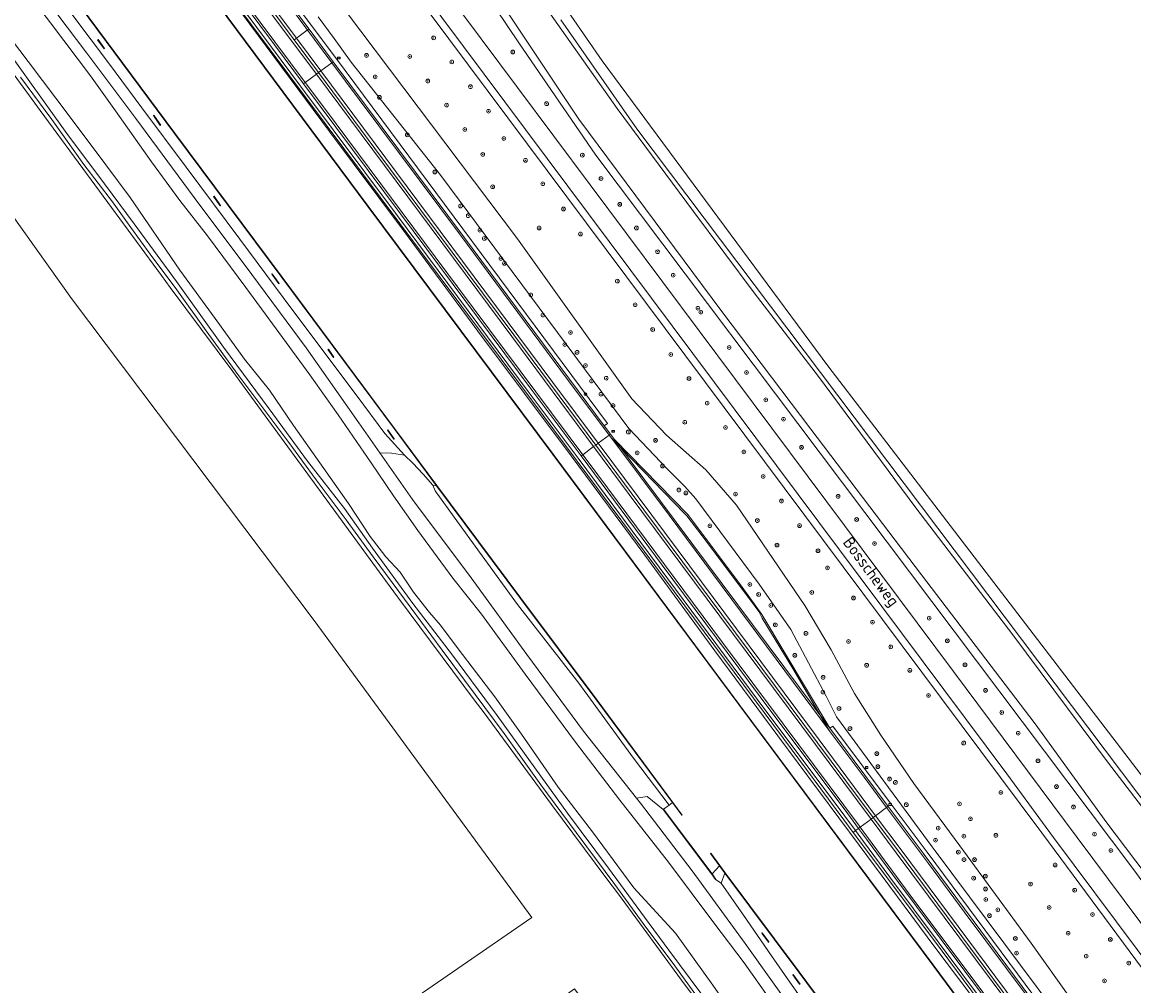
# Model space of a CAD drawing. Header units: metres. Extents: x 168032 to 180145, y 382923 to 399665.
# Tile 280 of 293: x 169196 to 169436, y 397968 to 398176. Entities that reach past the tile are written whole.
import ezdxf
from ezdxf.enums import TextEntityAlignment as Align

# ---------------------------------------------------------------- set-up
doc = ezdxf.new("R2010")
doc.units = ezdxf.units.M
doc.linetypes.add('VW-3-3_STREEP', pattern=[6, 3, -3])
doc.layers.get('0').update_dxf_attribs({"color": 8, "lineweight": 18})
for name, color, linetype, lineweight in [('B-WE-GK-BESCHOEIING_DAMWAND-G', 8, 'GK-BESCHOEIING', 18), ('B-WE-GK-KADEMUUR-GV', 8, 'Continuous', 18), ('B-WE-GR-BEPLANTING_CULTUUR_BOSPLANTSOEN-GV', 8, 'Continuous', 18), ('B-WE-GR-BOOM-S', 8, 'Continuous', 18), ('B-WE-GR-BOS_GEMENGD-GV', 8, 'Continuous', 18), ('B-WE-GR-BOUWLAND-GV', 8, 'Continuous', 18), ('B-WE-GR-GRAS-GV', 8, 'Continuous', 18), ('B-WE-GR-GROENVOORZIENING-GV', 8, 'Continuous', 18), ('B-WE-GW-TALUD_KRUIN-G', 8, 'Continuous', 18), ('B-WE-IE-MEUBILAIR_WEGMEUBILAIR-G', 8, 'Continuous', 18), ('B-WE-IE-MEUBILAIR_WEGMEUBILAIR-S', 8, 'Continuous', 25), ('B-WE-IE-MEUBILAIR_WEGMEUBILAIR_PAAL-S', 8, 'Continuous', 18), ('B-WE-IE-TERREINAFSCHEIDING_KUNSTMATIG_MUUR-GV', 8, 'Continuous', 18), ('B-WE-KL-DATA_KABELBED-G', 8, 'Continuous', 18), ('B-WE-OG-TOPOGRAFIE-T18', 8, 'Continuous', 18), ('B-WE-OG-WATER-GV', 8, 'Continuous', 18), ('B-WE-OG-WATER_RIVIER-GV', 8, 'Continuous', 18), ('B-WE-OG-WATER_SLOOT-GV', 8, 'Continuous', 18), ('B-WE-OG-WEG-GV', 8, 'Continuous', 18), ('B-WE-VH-VERHARDING_ASFALT-GV', 8, 'Continuous', 18), ('B-WE-VH-VERHARDING_FUNDERING_ZAND-GV', 8, 'Continuous', 18), ('B-WE-VH-VERHARDING_GRASBETONSTEEN-GV', 8, 'Continuous', 18), ('B-WE-VW-MARKERING_LANGS_STREEP_33-G', 8, 'VW-3-3_STREEP', 13), ('B-WE-VW-MARKERING_LANGS_STREEP_DOORGETROKKEN_3X015-G', 8, 'Continuous', 13), ('B-WE-VW-MARKERING_PICTOGRAM-G', 8, 'Continuous', 18)]:
    doc.layers.add(name, color=color, linetype=linetype, lineweight=lineweight)
doc.styles.add('NLCS-ISO', font='NLCS-ISO.ttf')
doc.styles.add('NLCS-ISO-M200-T18', font='NLCS-ISO.ttf', dxfattribs={"height": 0.36})
doc.linetypes.add('GK-BESCHOEIING', pattern='A,30,-5,[1,NLCS.SHX,S=1,R=0,X=0,Y=0],-5', length=40)

# ---------------------------------------------------------------- blocks, each defined once
blk = doc.blocks.new('SIE-WEG_VERKEERSBORD-SO')
at = {"color": 0, "linetype": 'ByBlock', "lineweight": 18}
blk.add_lwpolyline([(-1.125, -1.125), (1.125, -1.125), (1.125, 1.125), (-1.125, 1.125)], close=True, dxfattribs=at)
at = {"color": 0, "linetype": 'ByBlock', "lineweight": 18, "style": 'NLCS-ISO'}
blk.add_text('vb', height=1.5, dxfattribs=at).set_placement((0, 0), align=Align.MIDDLE_CENTER)
blk = doc.blocks.new('SIE-WEG_PAAL_HECTOMETERPAAL-SO')
at = {"color": 0, "linetype": 'ByBlock', "lineweight": 18}
blk.add_lwpolyline([(-1.44375, -0.94375), (1.44375, -0.94375), (1.44375, 0.94375), (-1.44375, 0.94375)], close=True, dxfattribs=at)
at = {"color": 0, "linetype": 'ByBlock', "lineweight": 18, "style": 'NLCS-ISO'}
blk.add_text('hm', height=1.5, dxfattribs=at).set_placement((0, 0), align=Align.MIDDLE_CENTER)
at = {"style": 'NLCS-ISO'}
blk.add_attdef('WAARDE', (2.13125, -1.69375), '', height=1.5, dxfattribs=at)
blk = doc.blocks.new('SGR-BOOM_01-SO')
at = {"linetype": 'ByBlock', "lineweight": 18}
h = blk.add_hatch(color=0, dxfattribs=at)
h.dxf.hatch_style = 1
edge = h.paths.add_edge_path()
edge.add_arc((0, 0), 0.25, 0, 360)
at = {"color": 0, "linetype": 'ByBlock', "lineweight": 18}
for radius in [2, 0.25]:
    blk.add_circle((0, 0), radius, dxfattribs=at)
blk = doc.blocks.new('SIE-WEG_PAAL_VERKEERSBORD-SO')
at = {"color": 0, "linetype": 'ByBlock', "lineweight": 18}
blk.add_circle((0, 0), 1.5, dxfattribs=at)
at = {"color": 0, "linetype": 'ByBlock', "lineweight": 18, "style": 'NLCS-ISO'}
blk.add_text('vb', height=1.5, dxfattribs=at).set_placement((0, 0.1), align=Align.MIDDLE_CENTER)

msp = doc.modelspace()

# ---------------------------------------------------------------- linework, layer by layer
at = {"layer": 'B-WE-GK-BESCHOEIING_DAMWAND-G', "flags": 128}
for points in [[(169196.319, 398236.147), (169206.583, 398222.378), (169238.306, 398179.617), (169270.783, 398135.984), (169310.63, 398082.525), (169350.658, 398028.681), (169392.697, 397972.261), (169416.903, 397939.492)], [(169338.417, 398004.842), (169336.394, 398007.571), (169320.083, 398029.578), (169303.646, 398051.528), (169285.591, 398075.826), (169276.458, 398088.117), (169252.274, 398120.695), (169229.13, 398151.675), (169199.501, 398191.671), (169177.27, 398221.541)], [(169213.956, 398169.927), (169212.607, 398171.856)], [(169226.085, 398153.389), (169224.629, 398155.572)], [(169238.996, 398136.106), (169237.569, 398138.097)], [(169251.576, 398119.327), (169250.107, 398121.42)], [(169263.405, 398103.45), (169262.199, 398105.18)], [(169276.398, 398085.833), (169274.987, 398087.795)], [(169398.052, 397924.591), (169382.601, 397945.423), (169363.578, 397971.053), (169344.583, 397996.606)], [(169357.088, 397977.522), (169355.64, 397979.479)], [(169363.779, 397968.451), (169362.315, 397970.486)]]:
    msp.add_lwpolyline(points, dxfattribs=at)
at = {"layer": 'B-WE-GK-KADEMUUR-GV', "flags": 128}
msp.add_lwpolyline([(169345.591, 397990.956), (169345.675, 397991.01), (169344.868, 397992.24), (169334.439, 398006.147), (169334.359, 398006.087), (169344.786, 397992.182)], close=True, dxfattribs=at)
at = {"layer": 'B-WE-GR-BEPLANTING_CULTUUR_BOSPLANTSOEN-GV', "flags": 128}
msp.add_lwpolyline([(169263.087, 398181.956), (169302.968, 398128.977), (169327.626, 398094.533), (169335.083, 398086.685), (169343.497, 398079.202), (169350.148, 398071.595), (169364.835, 398050.013), (169370.524, 398040.479), (169375.529, 398031.035), (169381.192, 398022.046), (169388.353, 398011.645), (169398.211, 397998.223), (169413.603, 397977.269), (169440.036, 397940.192), (169452.918, 397950.041), (169453.041, 397950.79), (169438.761, 397970.071), (169415.891, 398001.032), (169415.477, 398001.588), (169283.925, 398177.688)], dxfattribs=at)
at = {"layer": 'B-WE-GR-BOS_GEMENGD-GV', "flags": 128}
for points in [[(169168.081, 398170.594), (169206.907, 398116.13), (169259.196, 398046.785), (169306.05, 397982.828), (169221.567, 397924.578), (169232.087, 397911.693), (169231.426, 397907.195), (169315.253, 397967.472), (169418.633, 397826.999)], [(169340.347, 397966.53), (169338.285, 397969.342), (169324.725, 397987.835), (169322.021, 397991.45), (169310.311, 398007.107), (169295.769, 398026.856), (169293.672, 398029.667), (169277.323, 398051.589), (169274.555, 398055.379), (169259.193, 398076.417), (169244.309, 398096.766), (169241.636, 398100.42), (169228.167, 398118.508), (169226.269, 398121.058), (169215.498, 398135.735), (169211.124, 398141.696), (169200.156, 398156.637), (169197.278, 398160.557), (169189.749, 398170.728)]]:
    msp.add_lwpolyline(points, dxfattribs=at)
at = {"layer": 'B-WE-GR-BOUWLAND-GV', "flags": 128}
msp.add_lwpolyline([(169304.304, 398191.774), (169321.237, 398167.3), (169369.789, 398101.617), (169471.182, 397969.336), (169477.069, 397961.464), (169505.38, 397925.349), (169537.063, 397887.91), (169568.681, 397851.199), (169598.91, 397816.803), (169619.349, 397793.85), (169625.657, 397795.802), (169704.635, 397820.739), (169765.159, 397840.583)], dxfattribs=at)
at = {"layer": 'B-WE-GR-GRAS-GV', "flags": 128}
for points in [[(169419.07, 397941.173), (169405.489, 397959.656), (169392.864, 397976.398), (169376.541, 397998.394), (169359.003, 398021.922), (169345.498, 398040.217), (169330.39, 398060.812), (169314.532, 398082.219), (169294.414, 398109.063), (169278.447, 398130.777), (169262.517, 398152.11), (169243.651, 398177.432), (169222.552, 398206.044), (169207.776, 398225.977), (169198.906, 398238.004), (169196.334, 398236.211), (169206.623, 398222.408), (169238.346, 398179.647), (169270.823, 398136.014), (169310.67, 398082.555), (169350.698, 398028.711), (169392.737, 397972.291), (169416.943, 397939.522)], [(169168.081, 398170.594), (169150.253, 398158.752), (169107.761, 398129.436), (169087.274, 398115.32), (169092.862, 398107.482), (169092.271, 398107.087), (169105.447, 398088.275), (169125.648, 398059.462), (169145.889, 398030.887), (169168.749, 397998.502), (169190.26, 397967.784), (169210.54, 397938.454), (169210.906, 397937.763), (169211.818, 397938.375), (169221.567, 397924.578), (169306.05, 397982.828), (169259.196, 398046.785), (169206.907, 398116.13)]]:
    msp.add_lwpolyline(points, close=True, dxfattribs=at)
msp.add_lwpolyline([(169243.651, 398177.432), (169262.517, 398152.11), (169278.447, 398130.777), (169294.414, 398109.063), (169314.532, 398082.219), (169330.39, 398060.812), (169345.498, 398040.217), (169359.003, 398021.922), (169376.541, 397998.394), (169392.864, 397976.398), (169405.489, 397959.656), (169419.07, 397941.173), (169419.659, 397941.601), (169415.851, 397946.707), (169394.418, 397975.529), (169377.247, 397998.441), (169375.245, 398001.142), (169373.247, 398003.84), (169360.283, 398021.337), (169332.524, 398058.611), (169303.658, 398097.351), (169273.382, 398137.924), (169245.695, 398175.05), (169233.758, 398191.107)], dxfattribs=at)
at = {"layer": 'B-WE-GR-GROENVOORZIENING-GV', "flags": 128}
for points in [[(169358.569, 397963.529), (169351.782, 397973.013), (169345.285, 397981.623), (169335.518, 397994.748), (169325.031, 398008.083), (169315.427, 398020.598), (169304.626, 398035.242), (169295.23, 398048.136), (169289.078, 398055.908), (169281.513, 398066.175), (169276.239, 398073.617), (169271.421, 398080.727), (169264.37, 398091.046), (169258.248, 398099.685), (169250.205, 398110.641), (169244.43, 398118.469), (169236.208, 398129.6), (169230.271, 398137.247), (169224.149, 398145.575), (169216.38, 398156.538), (169211.012, 398164.075), (169202.416, 398175.485), (169195.227, 398184.94)], [(169191.956, 398174.537), (169197.581, 398167.127), (169206.6, 398155.142), (169214.345, 398144.878), (169219.521, 398137.838), (169230.267, 398122.185), (169237.829, 398111.844), (169244.181, 398103.019), (169249.59, 398096.368), (169254.733, 398088.786), (169260.389, 398080.741), (169266.584, 398071.943), (169271.259, 398064.877), (169274.646, 398060.463), (169277.696, 398057.16), (169280.588, 398052.867), (169284.044, 398048.467), (169286.395, 398045.762), (169290.175, 398040.693), (169298.124, 398030.303), (169303.854, 398022.286), (169311.75, 398010.906), (169319.116, 398001.255), (169328.04, 397989.223), (169336.962, 397979.402), (169345.02, 397968.206), (169351.111, 397959.47)]]:
    msp.add_lwpolyline(points, dxfattribs=at)
for points in [[(169273.328, 398082.891), (169280.386, 398072.828), (169293.006, 398055.986), (169305.006, 398039.461), (169317.218, 398022.9), (169328.634, 398008.477), (169330.885, 398008.874), (169334.359, 398006.087), (169334.439, 398006.147), (169335.601, 398006.993), (169327.934, 398017.152), (169316.168, 398033.253), (169302.936, 398050.21), (169292.698, 398064.387), (169285.225, 398074.729), (169284.723, 398075.903), (169282.654, 398078.27), (169280.394, 398080.669), (169278.665, 398082.366), (169275.863, 398082.781)], [(169285.551, 398075.796), (169284.723, 398075.903), (169285.225, 398074.729), (169292.698, 398064.387), (169302.936, 398050.21), (169316.168, 398033.253), (169327.934, 398017.152), (169335.601, 398006.993), (169336.354, 398007.541), (169320.043, 398029.548), (169303.606, 398051.498)]]:
    msp.add_lwpolyline(points, close=True, dxfattribs=at)
at = {"layer": 'B-WE-GW-TALUD_KRUIN-G', "flags": 128}
for points in [[(169419.07, 397941.173), (169405.489, 397959.656), (169392.864, 397976.398), (169376.541, 397998.394), (169359.003, 398021.922), (169345.498, 398040.217), (169330.39, 398060.812), (169314.532, 398082.219), (169294.414, 398109.063), (169278.447, 398130.777), (169262.517, 398152.11), (169243.651, 398177.432), (169222.552, 398206.044), (169207.776, 398225.977), (169198.906, 398238.004)], [(169273.328, 398082.891), (169280.386, 398072.828), (169293.006, 398055.986), (169305.006, 398039.461), (169317.218, 398022.9), (169328.634, 398008.477)]]:
    msp.add_lwpolyline(points, dxfattribs=at)
at = {"layer": 'B-WE-IE-MEUBILAIR_WEGMEUBILAIR-G', "flags": 128}
msp.add_lwpolyline([(169624.265, 397666.74), (169597.154, 397703.201), (169574.578, 397733.589), (169554.201, 397760.864), (169530.623, 397792.584), (169524.967, 397800.193), (169501.927, 397831.107), (169479.464, 397861.309), (169464.274, 397881.72), (169439.046, 397915.605), (169415.851, 397946.707), (169394.418, 397975.529), (169377.247, 397998.441), (169375.245, 398001.142), (169373.247, 398003.84), (169360.283, 398021.337), (169332.524, 398058.611), (169303.658, 398097.351), (169273.382, 398137.924), (169245.695, 398175.05), (169233.758, 398191.107)], dxfattribs=at)
at = {"layer": 'B-WE-IE-TERREINAFSCHEIDING_KUNSTMATIG_MUUR-GV', "flags": 128}
for points in [[(169416.863, 397939.462), (169416.943, 397939.522), (169392.737, 397972.291), (169350.698, 398028.711), (169310.67, 398082.555), (169270.823, 398136.014), (169238.346, 398179.647), (169206.623, 398222.408), (169196.334, 398236.211), (169196.254, 398236.151), (169206.543, 398222.348), (169238.266, 398179.587), (169270.743, 398135.954), (169310.59, 398082.495), (169350.618, 398028.651), (169392.657, 397972.231)], [(169336.354, 398007.541), (169338.377, 398004.812), (169338.457, 398004.872), (169336.434, 398007.601), (169320.123, 398029.608), (169303.686, 398051.558), (169285.631, 398075.856), (169276.498, 398088.147), (169252.314, 398120.725), (169229.17, 398151.705), (169199.541, 398191.701), (169177.295, 398221.591), (169177.215, 398221.531), (169199.461, 398191.641), (169229.09, 398151.645), (169252.234, 398120.665), (169276.418, 398088.087), (169285.551, 398075.796), (169303.606, 398051.498), (169320.043, 398029.548)], [(169213.926, 398169.882), (169214.008, 398169.94), (169212.63, 398171.911), (169212.548, 398171.853)], [(169226.043, 398153.361), (169226.127, 398153.417), (169224.671, 398155.6), (169224.587, 398155.544)], [(169239.037, 398136.135), (169237.61, 398138.126), (169237.528, 398138.068), (169238.955, 398136.077)], [(169251.535, 398119.298), (169251.617, 398119.356), (169250.148, 398121.449), (169250.066, 398121.391)], [(169262.24, 398105.209), (169262.158, 398105.151), (169263.364, 398103.421), (169263.446, 398103.479)], [(169276.357, 398085.804), (169276.439, 398085.862), (169275.028, 398087.824), (169274.946, 398087.766)], [(169347.642, 397992.385), (169363.538, 397971.023), (169382.561, 397945.393), (169383.487, 397944.14), (169398.012, 397924.561), (169398.092, 397924.621), (169383.568, 397944.199), (169382.641, 397945.453), (169363.618, 397971.083), (169347.722, 397992.445), (169346.552, 397994.015), (169344.623, 397996.636), (169344.543, 397996.576), (169346.472, 397993.955)], [(169357.048, 397977.492), (169357.128, 397977.552), (169355.68, 397979.509), (169355.6, 397979.449)], [(169363.738, 397968.422), (169363.82, 397968.48), (169362.356, 397970.515), (169362.274, 397970.457)]]:
    msp.add_lwpolyline(points, close=True, dxfattribs=at)
at = {"layer": 'B-WE-KL-DATA_KABELBED-G', "flags": 128}
msp.add_lwpolyline([(169254.831, 398171.744), (169257.993, 398174.09)], dxfattribs=at)
at = {"layer": 'B-WE-OG-WATER-GV', "flags": 128}
for points in [[(169193.739, 398195.118), (169199.561, 398187.777), (169207.448, 398176.761), (169214.866, 398166.848), (169222.082, 398157.155), (169231.599, 398144.382), (169243.182, 398128.876), (169254.386, 398113.828), (169268.475, 398095.065), (169274.411, 398087.064), (169278.665, 398082.366), (169280.394, 398080.669), (169282.654, 398078.27), (169284.723, 398075.903), (169285.551, 398075.796), (169276.418, 398088.087), (169252.234, 398120.665), (169229.09, 398151.645), (169199.461, 398191.641), (169177.215, 398221.531)], [(169199.541, 398191.701), (169229.17, 398151.705), (169252.314, 398120.725), (169276.498, 398088.147), (169285.631, 398075.856), (169303.686, 398051.558), (169320.123, 398029.608), (169336.434, 398007.601), (169338.457, 398004.872), (169338.377, 398004.812), (169336.354, 398007.541), (169335.601, 398006.993), (169334.439, 398006.147), (169344.868, 397992.24), (169346.472, 397993.955), (169344.543, 397996.576), (169344.623, 397996.636), (169346.552, 397994.015), (169347.722, 397992.445), (169363.618, 397971.083), (169382.641, 397945.453)], [(169416.863, 397939.462), (169392.657, 397972.231), (169350.618, 398028.651), (169310.59, 398082.495), (169270.743, 398135.954), (169238.266, 398179.587)], [(169344.723, 397963.424), (169335.571, 397975.778), (169330.318, 397982.851), (169322.574, 397993.454), (169313.732, 398005.29), (169304.449, 398018.137), (169298.62, 398026.297), (169288.938, 398039.316), (169280.459, 398050.402), (169271.709, 398062.343), (169265.683, 398070.859), (169257.777, 398081.115), (169249.458, 398092.346), (169239.673, 398105.656), (169229.517, 398119.805), (169220.379, 398132.204), (169214.02, 398140.783), (169205.892, 398151.629), (169192.684, 398170.126)], [(169195.96, 398163.775), (169202.692, 398154.651), (169209.559, 398145.007), (169215.713, 398136.959), (169219.688, 398131.388), (169223.877, 398125.661), (169229.569, 398117.964), (169235.931, 398109.16), (169242.709, 398099.755), (169248.099, 398092.585), (169253.72, 398085.126), (169259.644, 398077.041), (169266.061, 398068.452), (169271.905, 398060.46), (169280.038, 398049.401), (169286.735, 398040.396), (169293.832, 398030.812), (169300.071, 398022.413), (169308.008, 398011.364), (169315.634, 398001.099), (169323.954, 397989.885), (169330.613, 397980.758), (169336.246, 397973.197), (169344.918, 397961.286)]]:
    msp.add_lwpolyline(points, dxfattribs=at)
for points in [[(169212.548, 398171.853), (169212.63, 398171.911), (169214.008, 398169.94), (169213.926, 398169.882)], [(169224.587, 398155.544), (169224.671, 398155.6), (169226.127, 398153.417), (169226.043, 398153.361)], [(169237.528, 398138.068), (169237.61, 398138.126), (169239.037, 398136.135), (169238.955, 398136.077)], [(169250.066, 398121.391), (169250.148, 398121.449), (169251.617, 398119.356), (169251.535, 398119.298)], [(169262.158, 398105.151), (169262.24, 398105.209), (169263.446, 398103.479), (169263.364, 398103.421)], [(169274.946, 398087.766), (169275.028, 398087.824), (169276.439, 398085.862), (169276.357, 398085.804)], [(169347.642, 397992.385), (169346.833, 397990.171), (169351.616, 397983.299), (169357.692, 397974.535), (169362.097, 397968.196), (169363.701, 397965.932), (169365.209, 397964.365), (169368.604, 397960.161), (169377.901, 397947.525), (169381.405, 397944.378), (169382.483, 397944.279), (169383.487, 397944.14), (169382.561, 397945.393), (169363.538, 397971.023)], [(169355.6, 397979.449), (169355.68, 397979.509), (169357.128, 397977.552), (169357.048, 397977.492)], [(169362.274, 397970.457), (169362.356, 397970.515), (169363.82, 397968.48), (169363.738, 397968.422)]]:
    msp.add_lwpolyline(points, close=True, dxfattribs=at)
at = {"layer": 'B-WE-OG-WATER_RIVIER-GV', "flags": 128}
for points in [[(169299.058, 398180.432), (169316.179, 398154.764), (169346.998, 398113.33), (169366.156, 398087.978), (169389.986, 398056.596), (169414.446, 398024.496), (169429.901, 398003.192), (169450.421, 397976.085)], [(169454.169, 397984.869), (169430.231, 398016.033), (169409.665, 398043.676), (169388.747, 398071.044), (169367.759, 398099.308), (169353.959, 398117.366), (169340.883, 398134.867), (169324.426, 398157.059), (169306.988, 398181.804)]]:
    msp.add_lwpolyline(points, dxfattribs=at)
at = {"layer": 'B-WE-OG-WATER_SLOOT-GV', "flags": 128}
for points in [[(169188.365, 398198.215), (169199.533, 398183.186), (169210.255, 398168.939), (169220.753, 398154.872), (169233.364, 398137.832), (169245.727, 398121.313), (169257.446, 398105.465), (169268.813, 398089.328), (169273.328, 398082.891), (169275.863, 398082.781), (169278.665, 398082.366), (169274.411, 398087.064), (169268.475, 398095.065), (169254.386, 398113.828), (169243.182, 398128.876), (169231.599, 398144.382), (169222.082, 398157.155), (169214.866, 398166.848), (169207.448, 398176.761), (169199.561, 398187.777), (169193.739, 398195.118)], [(169450.421, 397976.085), (169429.901, 398003.192), (169414.446, 398024.496), (169389.986, 398056.596), (169366.156, 398087.978), (169346.998, 398113.33), (169316.179, 398154.764), (169299.058, 398180.432)], [(169306.988, 398181.804), (169324.426, 398157.059), (169340.883, 398134.867), (169353.959, 398117.366), (169367.759, 398099.308), (169388.747, 398071.044), (169409.665, 398043.676), (169430.231, 398016.033), (169454.169, 397984.869)], [(169298.387, 398178.442), (169303.242, 398171.15), (169319.812, 398147.001), (169435.72, 397993.08)], [(169451.052, 397990.24), (169328.701, 398152.64), (169312.332, 398176.11)], [(169351.111, 397959.47), (169345.02, 397968.206), (169336.962, 397979.402), (169328.04, 397989.223), (169319.116, 398001.255), (169311.75, 398010.906), (169303.854, 398022.286), (169298.124, 398030.303), (169290.175, 398040.693), (169286.395, 398045.762), (169284.044, 398048.467), (169280.588, 398052.867), (169277.696, 398057.16), (169274.646, 398060.463), (169271.259, 398064.877), (169266.584, 398071.943), (169260.389, 398080.741), (169254.733, 398088.786), (169249.59, 398096.368), (169244.181, 398103.019), (169237.829, 398111.844), (169230.267, 398122.185), (169219.521, 398137.838), (169214.345, 398144.878), (169206.6, 398155.142), (169197.581, 398167.127), (169191.956, 398174.537)], [(169189.749, 398170.728), (169197.278, 398160.557), (169200.156, 398156.637), (169211.124, 398141.696), (169215.498, 398135.735), (169226.269, 398121.058), (169228.167, 398118.508), (169241.636, 398100.42), (169244.309, 398096.766), (169259.193, 398076.417), (169274.555, 398055.379), (169277.323, 398051.589), (169293.672, 398029.667), (169295.769, 398026.856), (169310.311, 398007.107), (169322.021, 397991.45), (169324.725, 397987.835), (169338.285, 397969.342), (169340.347, 397966.53)], [(169192.684, 398170.126), (169205.892, 398151.629), (169214.02, 398140.783), (169220.379, 398132.204), (169229.517, 398119.805), (169239.673, 398105.656), (169249.458, 398092.346), (169257.777, 398081.115), (169265.683, 398070.859), (169271.709, 398062.343), (169280.459, 398050.402), (169288.938, 398039.316), (169298.62, 398026.297), (169304.449, 398018.137), (169313.732, 398005.29), (169322.574, 397993.454), (169330.318, 397982.851), (169335.571, 397975.778), (169344.723, 397963.424)], [(169344.918, 397961.286), (169336.246, 397973.197), (169330.613, 397980.758), (169323.954, 397989.885), (169315.634, 398001.099), (169308.008, 398011.364), (169300.071, 398022.413), (169293.832, 398030.812), (169286.735, 398040.396), (169280.038, 398049.401), (169271.905, 398060.46), (169266.061, 398068.452), (169259.644, 398077.041), (169253.72, 398085.126), (169248.099, 398092.585), (169242.709, 398099.755), (169235.931, 398109.16), (169229.569, 398117.964), (169223.877, 398125.661), (169219.688, 398131.388), (169215.713, 398136.959), (169209.559, 398145.007), (169202.692, 398154.651), (169195.96, 398163.775)]]:
    msp.add_lwpolyline(points, dxfattribs=at)
for points in [[(169380.304, 397942.807), (169381.405, 397944.378), (169377.901, 397947.525), (169368.604, 397960.161), (169365.209, 397964.365), (169363.701, 397965.932), (169362.097, 397968.196), (169357.692, 397974.535), (169351.616, 397983.299), (169346.833, 397990.171), (169345.591, 397990.956), (169344.786, 397992.182), (169334.359, 398006.087), (169330.885, 398008.874), (169328.634, 398008.477), (169329.46, 398007.433), (169340.554, 397992.881), (169351.987, 397977.198), (169363.42, 397961.188), (169374.805, 397945.786), (169378.106, 397941.245)], [(169347.642, 397992.385), (169346.472, 397993.955), (169344.868, 397992.24), (169345.675, 397991.01), (169345.591, 397990.956), (169346.833, 397990.171)]]:
    msp.add_lwpolyline(points, close=True, dxfattribs=at)
at = {"layer": 'B-WE-OG-WEG-GV', "flags": 128}
for points in [[(169209.099, 398287.394), (169396.87, 398035.801), (169423.469, 398000), (169463.982, 397945.78), (169476.841, 397929.23), (169490.662, 397912.28), (169506.521, 397893.32), (169517.991, 397880.325)], [(169515.622, 397876.845), (169514.512, 397878.11), (169503.511, 397890.65), (169487.532, 397909.58), (169473.682, 397926.63), (169460.72, 397943.37), (169454.415, 397951.815), (169418.44, 398000), (169408.343, 398013.721), (169205.707, 398285.125)], [(169471.182, 397969.336), (169369.789, 398101.617), (169321.237, 398167.3), (169304.304, 398191.774)], [(169440.036, 397940.192), (169413.603, 397977.269), (169398.211, 397998.223), (169388.353, 398011.645), (169381.192, 398022.046), (169375.529, 398031.035), (169370.524, 398040.479), (169364.835, 398050.013), (169350.148, 398071.595), (169343.497, 398079.202), (169335.083, 398086.685), (169327.626, 398094.533), (169302.968, 398128.977), (169263.087, 398181.956)], [(169256.158, 398178.16), (169263.989, 398167.759), (169322.37, 398089.168), (169321.636, 398088.705), (169322.97, 398086.911), (169323.852, 398085.725), (169339.674, 398069.584), (169351.383, 398053.979), (169355.593, 398048.092), (169370.219, 398023.562), (169370.86, 398024.041), (169383.433, 398007.225), (169390.965, 397997.151), (169391.191, 397996.847), (169417.652, 397961.193), (169435.72, 397936.973)], [(169283.925, 398177.688), (169415.477, 398001.588), (169415.891, 398001.032), (169438.761, 397970.071)], [(169574.188, 397776.804), (169567.708, 397784.714), (169563.7, 397788.883), (169558.667, 397795.942), (169554.116, 397803.35), (169549.896, 397810.726), (169546.241, 397818.424), (169544.25, 397824.494), (169543.615, 397826.429), (169540.462, 397839.483), (169535.449, 397856.097), (169535.08, 397857.681), (169540.035, 397861.559), (169542.407, 397863.248), (169475.301, 397941.01), (169466.062, 397951.96), (169459.78, 397960.32), (169451.641, 397971.15), (169435.72, 397993.08), (169319.812, 398147.001), (169303.242, 398171.15), (169298.387, 398178.442)], [(169437.081, 397937.988), (169392.888, 397997.186), (169392.289, 397997.989), (169371.697, 398026.053), (169369.465, 398030.472), (169361.802, 398044.83), (169355.027, 398054.572), (169341.341, 398072.969), (169339.028, 398075.639), (169335.238, 398079.432), (169326.913, 398088.146), (169286.456, 398142.609), (169267.119, 398167.038), (169263.476, 398172.085), (169260.072, 398176.777)], [(169260.072, 398176.777), (169263.476, 398172.085), (169267.119, 398167.038), (169286.456, 398142.609), (169326.913, 398088.146), (169335.238, 398079.432), (169339.028, 398075.639), (169341.341, 398072.969), (169355.027, 398054.572), (169361.802, 398044.83), (169369.465, 398030.472), (169371.697, 398026.053), (169392.289, 397997.989), (169392.888, 397997.186), (169437.081, 397937.988)], [(169312.332, 398176.11), (169328.701, 398152.64), (169451.052, 397990.24)]]:
    msp.add_lwpolyline(points, dxfattribs=at)
for points in [[(169234.313, 398191.363), (169233.758, 398191.107), (169245.695, 398175.05), (169273.382, 398137.924), (169303.658, 398097.351), (169332.524, 398058.611), (169360.283, 398021.337), (169373.247, 398003.84), (169375.245, 398001.142), (169375.752, 398001.518), (169373.436, 398004.621), (169354.596, 398029.858), (169333.503, 398058.241), (169316.017, 398081.719), (169305.294, 398096.118), (169277.111, 398133.884), (169256.254, 398161.879), (169250.002, 398170.269), (169234.415, 398191.226)], [(169375.752, 398001.518), (169375.245, 398001.142), (169377.247, 397998.441), (169394.418, 397975.529), (169415.851, 397946.707), (169419.659, 397941.601), (169439.046, 397915.605), (169464.274, 397881.72), (169479.464, 397861.309), (169501.927, 397831.107), (169524.967, 397800.193), (169530.623, 397792.584), (169531.07, 397792.923), (169518.73, 397809.463), (169495.202, 397841.113), (169485.843, 397853.703), (169457.534, 397891.647), (169435.472, 397921.312), (169433.29, 397924.245), (169409.046, 397956.85), (169383.17, 397991.497), (169377.488, 397999.192)]]:
    msp.add_lwpolyline(points, close=True, dxfattribs=at)
at = {"layer": 'B-WE-VH-VERHARDING_ASFALT-GV', "flags": 128}
for points in [[(169517.991, 397880.325), (169506.521, 397893.32), (169490.662, 397912.28), (169476.841, 397929.23), (169463.982, 397945.78), (169423.469, 398000), (169396.87, 398035.801), (169209.099, 398287.394)], [(169205.707, 398285.125), (169408.343, 398013.721), (169418.44, 398000), (169454.415, 397951.815), (169460.72, 397943.37), (169473.682, 397926.63), (169487.532, 397909.58), (169503.511, 397890.65), (169514.512, 397878.11), (169515.622, 397876.845)]]:
    msp.add_lwpolyline(points, dxfattribs=at)
for points in [[(169203.77, 398247.413), (169203.439, 398247.175), (169201.007, 398245.424), (169200.547, 398245.092), (169203.28, 398241.303), (169209.358, 398232.988), (169220.017, 398218.591), (169246.443, 398183.165), (169260.129, 398164.765), (169260.612, 398165.124), (169262.986, 398166.892), (169263.291, 398167.119), (169259.087, 398172.765), (169248.816, 398186.535), (169236.19, 398203.464), (169214.332, 398233.04), (169204.611, 398246.269)], [(169200.547, 398245.092), (169200.085, 398244.759), (169197.693, 398243.037), (169197.278, 398242.738), (169198.535, 398241.014), (169207.997, 398228.049), (169222.462, 398208.637), (169235.057, 398191.704), (169250.644, 398170.747), (169256.895, 398162.357), (169257.271, 398162.637), (169259.672, 398164.424), (169260.129, 398164.765), (169246.443, 398183.165), (169220.017, 398218.591), (169209.358, 398232.988), (169203.28, 398241.303)], [(169263.291, 398167.119), (169262.986, 398166.892), (169260.612, 398165.124), (169260.129, 398164.765), (169272.266, 398148.446), (169302.198, 398108.299), (169319.818, 398084.557), (169320.329, 398084.939), (169322.705, 398086.714), (169322.97, 398086.911), (169321.636, 398088.705), (169291.525, 398129.203)], [(169260.129, 398164.765), (169259.672, 398164.424), (169257.271, 398162.637), (169256.895, 398162.357), (169277.753, 398134.363), (169305.935, 398096.596), (169316.659, 398082.197), (169317.014, 398082.462), (169319.362, 398084.216), (169319.818, 398084.557), (169302.198, 398108.299), (169272.266, 398148.446)], [(169323.852, 398085.725), (169322.97, 398086.911), (169322.705, 398086.714), (169320.329, 398084.939), (169319.818, 398084.557), (169327.458, 398074.263), (169352.648, 398040.458), (169379.576, 398004.357), (169380.076, 398004.728), (169382.465, 398006.502), (169382.793, 398006.746), (169370.219, 398023.562)], [(169319.818, 398084.557), (169319.362, 398084.216), (169317.014, 398082.462), (169316.659, 398082.197), (169334.145, 398058.718), (169355.238, 398030.335), (169374.077, 398005.099), (169376.395, 398001.994), (169376.738, 398002.249), (169379.118, 398004.017), (169379.576, 398004.357), (169352.648, 398040.458), (169327.458, 398074.263)], [(169323.852, 398085.725), (169370.219, 398023.562), (169355.593, 398048.092), (169351.383, 398053.979), (169339.674, 398069.584)], [(169382.793, 398006.746), (169382.465, 398006.502), (169380.076, 398004.728), (169379.576, 398004.357), (169385, 397997.086), (169409.015, 397964.815), (169433.137, 397932.439), (169439.295, 397924.146), (169439.77, 397924.498), (169442.207, 397926.304), (169442.512, 397926.53), (169417.01, 397960.716), (169390.323, 397996.673)], [(169379.576, 398004.357), (169379.118, 398004.017), (169376.738, 398002.249), (169376.395, 398001.994), (169378.13, 397999.669), (169383.812, 397991.974), (169409.687, 397957.328), (169433.932, 397924.723), (169436.114, 397921.789), (169436.401, 397922.002), (169438.837, 397923.807), (169439.295, 397924.146), (169433.137, 397932.439), (169409.015, 397964.815), (169385, 397997.086)]]:
    msp.add_lwpolyline(points, close=True, dxfattribs=at)
at = {"layer": 'B-WE-VH-VERHARDING_FUNDERING_ZAND-GV', "flags": 128}
for points in [[(169195.227, 398184.94), (169202.416, 398175.485), (169211.012, 398164.075), (169216.38, 398156.538), (169224.149, 398145.575), (169230.271, 398137.247), (169236.208, 398129.6), (169244.43, 398118.469), (169250.205, 398110.641), (169258.248, 398099.685), (169264.37, 398091.046), (169271.421, 398080.727), (169276.239, 398073.617), (169281.513, 398066.175), (169289.078, 398055.908), (169295.23, 398048.136), (169304.626, 398035.242), (169315.427, 398020.598), (169325.031, 398008.083), (169335.518, 397994.748), (169345.285, 397981.623), (169351.782, 397973.013), (169358.569, 397963.529)], [(169363.42, 397961.188), (169351.987, 397977.198), (169340.554, 397992.881), (169329.46, 398007.433), (169328.634, 398008.477), (169317.218, 398022.9), (169305.006, 398039.461), (169293.006, 398055.986), (169280.386, 398072.828), (169273.328, 398082.891), (169268.813, 398089.328), (169257.446, 398105.465), (169245.727, 398121.313), (169233.364, 398137.832), (169220.753, 398154.872), (169210.255, 398168.939), (169199.533, 398183.186)]]:
    msp.add_lwpolyline(points, dxfattribs=at)
at = {"layer": 'B-WE-VH-VERHARDING_GRASBETONSTEEN-GV', "flags": 128}
for points in [[(169192.735, 398262.86), (169201.545, 398250.439), (169203.77, 398247.413), (169204.611, 398246.269), (169214.332, 398233.04), (169236.19, 398203.464), (169248.816, 398186.535), (169259.087, 398172.765), (169263.291, 398167.119), (169291.525, 398129.203), (169321.636, 398088.705), (169322.37, 398089.168), (169263.989, 398167.759), (169256.158, 398178.16), (169250.995, 398185.018), (169250.128, 398186.181), (169227.03, 398217.19), (169201.041, 398252.599), (169183.743, 398277.275)], [(169234.415, 398191.226), (169250.002, 398170.269), (169256.254, 398161.879), (169277.111, 398133.884), (169305.294, 398096.118), (169316.017, 398081.719), (169333.503, 398058.241), (169354.596, 398029.858), (169373.436, 398004.621), (169375.752, 398001.518), (169376.395, 398001.994), (169374.077, 398005.099), (169355.238, 398030.335), (169334.145, 398058.718), (169316.659, 398082.197), (169305.935, 398096.596), (169277.753, 398134.363), (169256.895, 398162.357), (169250.644, 398170.747), (169235.057, 398191.704)], [(169435.72, 397936.973), (169417.652, 397961.193), (169391.191, 397996.847), (169390.965, 397997.151), (169383.433, 398007.225), (169370.86, 398024.041), (169370.219, 398023.562), (169382.793, 398006.746), (169390.323, 397996.673), (169417.01, 397960.716), (169442.512, 397926.53)], [(169436.114, 397921.789), (169433.932, 397924.723), (169409.687, 397957.328), (169383.812, 397991.974), (169378.13, 397999.669), (169376.395, 398001.994), (169375.752, 398001.518), (169377.488, 397999.192), (169383.17, 397991.497), (169409.046, 397956.85), (169433.29, 397924.245), (169435.472, 397921.312), (169457.534, 397891.647)]]:
    msp.add_lwpolyline(points, dxfattribs=at)
at = {"layer": 'B-WE-VW-MARKERING_LANGS_STREEP_33-G', "const_width": 0.15, "flags": 128}
for points in [[(168663.566, 398966.886), (168663.81, 398966.56), (168683.85, 398939.574), (168687.432, 398934.773), (168695.741, 398923.634), (168699.311, 398918.865), (168714.149, 398898.866), (168723.248, 398886.636), (168723.682, 398886.053), (168742.75, 398860.403), (168753.118, 398846.445), (168767.915, 398826.525), (168792.24, 398793.869), (168803.712, 398778.624), (168813.371, 398765.968), (168830.183, 398743.936), (168843.488, 398726.745), (168852.649, 398715.025), (168877.24, 398683.884), (168888.579, 398669.651), (168892.719, 398664.47), (168905.625, 398648.318), (168906.641, 398647.047), (168927.897, 398620.319), (168936.737, 398609.262), (168949.567, 398593.214), (168958.627, 398581.408), (168964.598, 398573.497), (168967.397, 398569.764), (168971.082, 398564.85), (168980.716, 398551.889), (168997.466, 398529.481), (169020.107, 398499.13), (169027.204, 398489.639), (169040.743, 398471.536), (169055.497, 398451.74), (169064.014, 398440.301), (169075.759, 398424.518), (169082.66, 398414.941), (169086.679, 398409.348), (169087.311, 398408.468), (169092.79, 398400.638), (169098.778, 398392.051), (169106.428, 398380.731), (169114.846, 398368.191), (169121.749, 398357.562), (169133.195, 398339.355), (169141.533, 398326.011), (169145.725, 398319.301), (169149.518, 398313.332), (169154.381, 398305.894), (169162.28, 398293.82), (169172.849, 398278.255), (169181.899, 398265.168), (169190.992, 398252.297), (169197.693, 398243.037), (169200.047, 398239.783), (169208.094, 398228.624), (169208.928, 398227.502), (169234.512, 398193.198), (169257.271, 398162.637), (169261.584, 398156.846), (169290.08, 398118.618), (169317.014, 398082.462), (169318.161, 398080.923), (169347.085, 398042.016), (169376.591, 398002.446), (169376.738, 398002.249), (169387.316, 397987.87), (169405.092, 397964.157), (169431.093, 397929.085), (169436.401, 397922.002), (169454.996, 397897.188), (169462.891, 397886.418), (169481.262, 397861.858), (169496.183, 397841.843), (169510.418, 397822.748), (169541.436, 397781.099), (169544.236, 397777.323), (169555.897, 397761.614), (169558.309, 397758.365), (169583.433, 397724.619), (169610.915, 397687.701), (169615.6, 397681.412), (169636.811, 397652.94), (169661.863, 397619.325), (169675.414, 397601.121), (169699.118, 397569.28), (169707.001, 397558.756), (169730.636, 397527.013), (169735.107, 397521.017), (169759.476, 397488.338), (169788.453, 397449.474), (169794.886, 397440.863), (169813.184, 397416.368), (169846.164, 397372.145), (169854.679, 397360.703), (169869.635, 397340.607), (169888.976, 397314.746), (169914.022, 397281.158), (169914.469, 397280.558), (169939.822, 397246.505), (169965.388, 397212.257), (169974.243, 397200.401), (169992.585, 397175.838), (170016.232, 397144.17), (170034.08, 397120.254), (170043.871, 397107.135), (170066.82, 397076.416), (170093.903, 397040.116), (170099.716, 397032.324), (170136.639, 396982.806), (170153.695, 396959.983), (170161.325, 396949.774), (170183.597, 396919.921), (170186.927, 396915.458), (170201.768, 396895.572), (170213.485, 396879.837), (170227.432, 396861.106), (170250.932, 396829.4), (170273.171, 396799.402), (170280.372, 396789.69), (170311.618, 396747.553), (170332.654, 396719.212), (170342.266, 396706.261), (170369.994, 396668.866), (170392.219, 396638.887), (170399.965, 396628.439), (170446.363, 396565.937), (170451.819, 396558.585), (170507.845, 396483.096), (170511.435, 396478.26), (170532.772, 396449.523), (170545.638, 396432.139), (170571.007, 396397.972), (170586.183, 396377.533), (170622.215, 396328.908), (170630.602, 396317.647), (170658.825, 396279.748), (170690.197, 396237.381), (170706.119, 396215.879), (170713.852, 396205.474), (170730.677, 396182.821), (170749.618, 396157.277), (170749.786, 396157.05), (170765.931, 396135.308), (170783.952, 396111.136), (170795.393, 396096.255), (170804.923, 396084.278), (170809.65, 396078.605), (170810.613, 396077.489), (170817.941, 396069.001), (170823.912, 396062.46), (170832.116, 396053.815), (170841.517, 396044.402), (170845.278, 396040.768), (170850.273, 396035.941), (170860.435, 396026.758), (170867.773, 396020.427), (170873.441, 396015.72), (170877.137, 396012.705), (170881.628, 396009.164), (170883.666, 396007.579), (170885.828, 396005.898), (170888.017, 396004.135), (170892.16, 396001.068), (170895.983, 395998.282), (170901.608, 395994.19), (170904.467, 395992.185), (170907.159, 395990.312), (170910.575, 395988.028), (170914.084, 395985.696), (170916.921, 395983.855), (170924.126, 395979.278), (170931.247, 395974.933), (170939.669, 395969.992), (170943.679, 395967.677), (170948.077, 395965.225), (170954.15, 395961.955), (170959.149, 395959.255), (170963.48, 395957.059), (170967.805, 395954.88), (170968.365, 395954.605), (170971.255, 395953.183), (170979.619, 395949.224), (170992.329, 395943.677), (170996.413, 395941.934), (171004.533, 395938.605), (171007.746, 395937.293), (171011.116, 395935.986), (171014.497, 395934.704), (171020.635, 395932.461), (171028.566, 395929.684), (171028.606, 395929.671), (171038.896, 395926.327), (171046.631, 395923.895), (171057.694, 395920.724), (171062.665, 395919.423), (171070.829, 395917.286), (171081.369, 395914.755), (171099.481, 395910.816), (171109.782, 395908.686), (171116.95, 395907.326), (171122.191, 395906.488)], [(168872.862, 398744.911), (168867.511, 398740.853), (168866.174, 398739.557), (168865.139, 398738.147), (168863.995, 398736.269), (168863.31, 398734.65), (168862.847, 398733.092), (168862.535, 398730.957), (168862.445, 398729.166), (168862.651, 398727.359), (168863.139, 398725.292), (168863.722, 398723.648), (168864.417, 398722.263), (168865.506, 398720.63), (168865.676, 398720.4), (168871.092, 398712.947), (168892.382, 398684.479), (168906.721, 398665.167), (168908.883, 398662.019), (168912.202, 398657.017), (168913.747, 398654.463), (168915.441, 398651.542), (168916.262, 398650.122), (168919.355, 398643.711), (168919.765, 398642.991), (168920.574, 398641.569), (168922.57, 398638.795), (168935.498, 398622.492), (168942.518, 398613.668), (168945.898, 398609.418), (168953.332, 398600.037), (168960.906, 398590.321), (168972.1, 398575.404), (168973.08, 398574.095), (168995.607, 398544.016), (169018.662, 398513.067), (169032.955, 398493.928), (169041.54, 398482.432), (169062.21, 398454.726), (169068.825, 398445.835), (169076.325, 398435.82), (169082.116, 398427.91), (169092.208, 398413.936), (169092.517, 398413.497), (169098.557, 398404.93), (169103.368, 398397.977), (169105.68, 398394.623), (169110.596, 398387.475), (169114.719, 398381.287), (169118.722, 398375.336), (169125.285, 398365.395), (169132.188, 398354.435), (169140.888, 398340.515), (169147.599, 398329.799), (169147.956, 398329.228), (169158.87, 398312.153), (169166.877, 398299.929), (169171.926, 398292.333), (169177.049, 398284.792), (169180.331, 398279.965), (169188.671, 398267.998), (169199.171, 398253.088), (169203.439, 398247.175), (169206.255, 398243.275), (169214.655, 398231.865), (169248.234, 398186.748), (169262.986, 398166.892), (169268.888, 398158.948), (169290.465, 398130.043), (169313.989, 398098.397), (169322.705, 398086.714), (169323.287, 398085.934), (169335.66, 398069.42), (169370.066, 398023.094), (169377.616, 398013.013), (169382.465, 398006.502), (169391.459, 397994.423), (169399.175, 397984.033), (169435.816, 397934.889), (169442.207, 397926.304), (169470.957, 397887.69), (169501.929, 397846.123), (169503.057, 397844.61), (169549.566, 397782.164), (169561.672, 397765.916), (169581.135, 397739.794), (169602.052, 397711.716), (169621.414, 397685.733), (169625.361, 397680.437), (169647.849, 397650.202), (169672.56, 397616.932), (169681.15, 397605.392), (169694.066, 397588.039), (169714.472, 397560.7), (169740.509, 397525.791), (169740.865, 397525.312), (169765.417, 397492.323), (169790.311, 397458.895), (169800.587, 397445.128), (169812.861, 397428.684), (169833.328, 397401.198), (169855.645, 397371.347), (169860.404, 397364.966), (169874.944, 397345.472), (169904.446, 397305.926), (169920.179, 397284.825), (169939.359, 397259.102), (169973.562, 397213.251), (169979.972, 397204.658), (170018.909, 397152.464), (170039.795, 397124.517), (170045.076, 397117.45), (170072.649, 397080.573), (170099.619, 397044.386), (170100.498, 397043.208), (170125.708, 397009.417), (170156.78, 396967.881), (170159.468, 396964.276), (170159.502, 396964.231), (170181.811, 396934.31), (170189.352, 396924.191), (170207.053, 396900.439), (170219.212, 396884.086), (170249.634, 396843.172), (170278.916, 396803.664), (170287.287, 396792.369), (170317.789, 396751.292), (170335.278, 396727.741), (170338.419, 396723.509), (170346.038, 396713.244), (170372.048, 396678.125), (170375.827, 396673.025), (170397.967, 396643.159), (170402.616, 396636.887), (170436.313, 396591.523), (170457.574, 396562.87), (170472.908, 396542.204), (170511.334, 396490.406), (170517.189, 396482.535), (170538.225, 396454.254), (170572.359, 396408.153), (170576.752, 396402.237), (170615.457, 396350.112), (170636.386, 396321.944), (170646.914, 396307.774), (170684.112, 396257.665), (170695.974, 396241.653), (170710.274, 396222.349), (170735.007, 396189.04), (170755.17, 396161.812), (170755.529, 396161.327), (170774.778, 396135.315), (170793.8, 396109.96), (170808.176, 396091.62), (170816.122, 396082.225), (170819.084, 396078.723), (170826.596, 396069.997), (170831.97, 396064.279), (170837.788, 396058.216), (170845.692, 396050.214), (170850.118, 396045.988), (170852.644, 396043.575), (170861.461, 396035.363), (170872.33, 396025.919), (170884.627, 396015.896), (170885.616, 396015.07), (170888.024, 396013.212), (170890.775, 396011.091), (170897.627, 396005.916), (170902.138, 396002.598), (170907.122, 395999.085), (170910.829, 395996.479), (170916.449, 395992.704), (170921.587, 395989.399), (170926.385, 395986.284), (170932.717, 395982.42), (170937.108, 395979.749), (170940.958, 395977.486), (170945.56, 395974.829), (170950.654, 395971.96), (170953.807, 395970.22), (170958.059, 395967.935), (170963.194, 395965.221), (170967.178, 395963.187), (170971.443, 395961.088), (170971.562, 395961.03), (170974.802, 395959.465), (170978.731, 395957.572), (170982.521, 395955.846), (170987.242, 395953.702), (170991.167, 395951.936), (170994.729, 395950.388), (170998.115, 395948.95), (171006.777, 395945.362), (171015.717, 395941.869), (171019.859, 395940.297), (171024.61, 395938.611), (171030.749, 395936.453), (171030.758, 395936.45), (171039.094, 395933.753), (171049.585, 395930.523), (171054.41, 395929.099), (171061.544, 395927.114), (171064.401, 395926.35), (171064.559, 395926.308), (171066.787, 395925.712), (171070.557, 395924.754), (171075.667, 395923.494), (171078.932, 395922.709), (171084.478, 395921.466), (171092.437, 395919.773), (171097.702, 395918.839), (171101.477, 395918.204), (171105.175, 395917.673), (171109.159, 395917.135), (171113.664, 395916.72), (171120.791, 395916.081), (171122.941, 395915.937)]]:
    msp.add_lwpolyline(points, dxfattribs=at)
at = {"layer": 'B-WE-VW-MARKERING_LANGS_STREEP_DOORGETROKKEN_3X015-G', "const_width": 0.15, "flags": 128}
for points in [[(169231.125, 398204.68), (169255.141, 398172.468), (169260.612, 398165.124), (169281.497, 398137.088), (169310.567, 398098.045), (169320.329, 398084.939), (169337.542, 398061.831), (169367.915, 398021.075), (169380.076, 398004.728), (169385.565, 397997.348), (169434.477, 397931.603), (169439.77, 397924.498), (169463.069, 397893.224), (169484.908, 397863.92), (169499.513, 397844.324), (169507.069, 397834.186), (169532.054, 397800.741), (169549.869, 397776.759), (169559.272, 397764.128), (169573.031, 397745.647), (169596.961, 397713.406), (169618.955, 397683.905), (169625.454, 397675.189)], [(169245.986, 398182.825), (169259.672, 398164.424), (169271.809, 398148.105), (169301.74, 398107.959), (169319.362, 398084.216), (169327.001, 398073.923), (169352.191, 398040.117), (169379.118, 398004.017), (169384.542, 397996.745), (169408.558, 397964.474), (169432.68, 397932.099), (169438.837, 397923.807), (169457.628, 397898.501), (169483.371, 397864.035), (169498.57, 397843.621), (169515.043, 397821.496), (169548.868, 397776.099), (169556.744, 397765.518), (169558.311, 397763.412), (169585.737, 397726.556), (169618.018, 397683.209), (169619.572, 397681.121), (169649.125, 397641.43)], [(169370.066, 398023.094), (169362.237, 398036.414), (169355.684, 398047.293), (169354.93, 398048.705), (169354.134, 398049.81), (169342.756, 398064.987), (169339.471, 398069.284), (169339.03, 398069.725), (169323.287, 398085.934)]]:
    msp.add_lwpolyline(points, dxfattribs=at)
at = {"layer": 'B-WE-VW-MARKERING_PICTOGRAM-G', "flags": 128}
for points in [[(169231.125, 398204.68), (169255.141, 398172.468), (169260.612, 398165.124), (169281.497, 398137.088), (169310.567, 398098.045), (169320.329, 398084.939), (169337.542, 398061.831), (169367.915, 398021.075), (169380.076, 398004.728), (169385.565, 397997.348), (169434.477, 397931.603), (169439.77, 397924.498), (169463.069, 397893.224), (169484.908, 397863.92), (169499.513, 397844.324), (169507.069, 397834.186), (169532.054, 397800.741), (169549.869, 397776.759), (169559.272, 397764.128), (169573.031, 397745.647), (169596.961, 397713.406), (169618.955, 397683.905), (169625.454, 397675.189)], [(169234.512, 398193.198), (169257.271, 398162.637), (169261.584, 398156.846), (169290.08, 398118.618), (169317.014, 398082.462), (169318.161, 398080.923), (169347.085, 398042.016), (169376.591, 398002.446), (169376.738, 398002.249), (169387.316, 397987.87), (169405.092, 397964.157), (169431.093, 397929.085), (169436.401, 397922.002)], [(169248.234, 398186.748), (169262.986, 398166.892), (169268.888, 398158.948), (169290.465, 398130.043), (169313.989, 398098.397), (169322.705, 398086.714), (169323.287, 398085.934), (169335.66, 398069.42), (169370.066, 398023.094), (169377.616, 398013.013), (169382.465, 398006.502), (169391.459, 397994.423), (169399.175, 397984.033), (169435.816, 397934.889)], [(169649.125, 397641.43), (169619.572, 397681.121), (169618.018, 397683.209), (169585.737, 397726.556), (169558.311, 397763.412), (169556.744, 397765.518), (169548.868, 397776.099), (169515.043, 397821.496), (169498.57, 397843.621), (169483.371, 397864.035), (169457.628, 397898.501), (169438.837, 397923.807), (169432.68, 397932.099), (169408.558, 397964.474), (169384.542, 397996.745), (169379.118, 398004.017), (169352.191, 398040.117), (169327.001, 398073.923), (169319.362, 398084.216), (169301.74, 398107.959), (169271.809, 398148.105), (169259.672, 398164.424), (169245.986, 398182.825)], [(169370.066, 398023.094), (169362.237, 398036.414), (169355.684, 398047.293), (169354.93, 398048.705), (169354.134, 398049.81), (169342.756, 398064.987), (169339.471, 398069.284), (169339.03, 398069.725), (169323.287, 398085.934)]]:
    msp.add_lwpolyline(points, dxfattribs=at)

# ---------------------------------------------------------------- block references
at = {"layer": 'B-WE-GR-BOOM-S', "xscale": 0.2, "yscale": 0.2, "zscale": 0.2}
for p in [(169284.923, 398172.232), (169270.459, 398168.477), (169279.773, 398168.23), (169301.942, 398169.201), (169288.813, 398167.059), (169272.327, 398163.843), (169283.65, 398162.952), (169292.826, 398161.728), (169273.244, 398159.441), (169309.245, 398158.068), (169287.704, 398157.776), (169296.734, 398156.449), (169279.249, 398151.358), (169291.614, 398152.534), (169300.033, 398150.556), (169295.49, 398147.154), (169316.923, 398146.981), (169304.678, 398145.877), (169285.166, 398143.362), (169320.959, 398141.942), (169297.615, 398140.176), (169308.418, 398140.825), (169324.995, 398136.395), (169290.721, 398136.044), (169312.881, 398135.389), (169292.365, 398133.95), (169294.864, 398130.814), (169307.626, 398131.304), (169316.517, 398130.016), (169328.567, 398131.296), (169295.818, 398129.052), (169299.395, 398124.727), (169333.145, 398126.19), (169300.156, 398123.696), (169324.462, 398119.865), (169336.517, 398121.131), (169305.822, 398116.895), (169308.443, 398112.548), (169328.296, 398114.761), (169341.815, 398114.012), (169342.448, 398113.18), (169314.371, 398108.77), (169332.086, 398109.415), (169313.152, 398106.226), (169348.539, 398105.564), (169315.789, 398104.515), (169335.97, 398104.059), (169317.6, 398101.67), (169318.889, 398098.334), (169322.09, 398098.942), (169339.907, 398098.864), (169352.292, 398100.185), (169320.945, 398095.494), (169343.835, 398093.59), (169356.438, 398094.293), (169323.536, 398093.04), (169338.99, 398089.457), (169360.256, 398090.121), (169326.831, 398087.356), (169347.744, 398088.356), (169332.696, 398085.573), (169364.141, 398084.06), (169328.741, 398082.867), (169351.728, 398083.081), (169334.192, 398080.044), (169355.88, 398077.799), (169337.732, 398074.864), (169339.229, 398074.237), (169349.943, 398073.982), (169359.815, 398072.5), (169372.024, 398073.501), (169344.402, 398067.162), (169354.624, 398068.277), (169363.71, 398067.201), (169376.017, 398068.52), (169358.861, 398063.002), (169379.876, 398063.345), (169367.688, 398061.783), (169369.746, 398058.098), (169353.005, 398054.529), (169366.339, 398052.824), (169354.913, 398052.39), (169375.331, 398051.614), (169357.513, 398050.02), (169358.507, 398045.828), (169379.436, 398046.387), (169391.647, 398047.274), (169365.098, 398044.002), (169374.275, 398042.267), (169383.347, 398041.087), (169395.543, 398042.391), (169362.698, 398039.263), (169378.165, 398037.119), (169387.467, 398036.042), (169399.349, 398037.218), (169368.782, 398034.523), (169368.742, 398031.349), (169403.782, 398031.727), (169391.497, 398030.627), (169372.202, 398027.832), (169407.253, 398026.943), (169374.574, 398023.479), (169410.809, 398022.488), (169399.063, 398020.38), (169380.358, 398018.09), (169380.584, 398015.286), (169415.065, 398016.561), (169383.092, 398012.625), (169384.351, 398011.909), (169407.081, 398009.736), (169419.052, 398010.979), (169386.704, 398007.101), (169398.157, 398007.285), (169422.713, 398006.598), (169400.518, 398004.07), (169393.586, 398002.047), (169399.089, 398000.323), (169406.008, 398000.497), (169427.233, 398000.775), (169393.012, 397999.453), (169397.915, 397996.871), (169399.13, 397995.264), (169401.402, 397995.26), (169430.76, 397997.212), (169418.753, 397994.119), (169401.203, 397991.281), (169403.724, 397991.728), (169403.776, 397988.946), (169413.458, 397990.009), (169422.97, 397988.683), (169403.809, 397986.689), (169404.597, 397983.197), (169406.393, 397984.452), (169417.469, 397984.97), (169426.788, 397983.435), (169421.552, 397979.425), (169410.189, 397978.302), (169430.645, 397978.077), (169410.447, 397975.148), (169425.461, 397974.5), (169434.622, 397972.996), (169429.387, 397969.161)]:
    msp.add_blockref('SGR-BOOM_01-SO', p, dxfattribs=at)
at = {"layer": 'B-WE-IE-MEUBILAIR_WEGMEUBILAIR-S', "xscale": 0.2, "yscale": 0.2, "zscale": 0.2, "rotation": 36.15194662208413}
msp.add_blockref('SIE-WEG_PAAL_VERKEERSBORD-SO', (169317.598, 398095.525), dxfattribs=at)
at = {"layer": 'B-WE-IE-MEUBILAIR_WEGMEUBILAIR-S', "xscale": 0.2, "yscale": 0.2, "zscale": 0.2}
msp.add_blockref('SIE-WEG_VERKEERSBORD-SO', (169378.177, 398015.09), dxfattribs=at)
at = {"layer": 'B-WE-IE-MEUBILAIR_WEGMEUBILAIR_PAAL-S', "xscale": 0.2, "yscale": 0.2, "zscale": 0.2}
for p in [(169264.504, 398167.917), (169323.6, 398087.502), (169383.262, 398007.136)]:
    msp.add_blockref('SIE-WEG_PAAL_HECTOMETERPAAL-SO', p, dxfattribs=at)

# ---------------------------------------------------------------- texts
at = {"layer": 'B-WE-OG-TOPOGRAFIE-T18', "style": 'NLCS-ISO-M200-T18'}
msp.add_text('Bosscheweg', height=2.5, rotation=306.7, dxfattribs=at).set_placement((169378.858, 398057.074), align=Align.MIDDLE)

doc.saveas('drawing.dxf')
